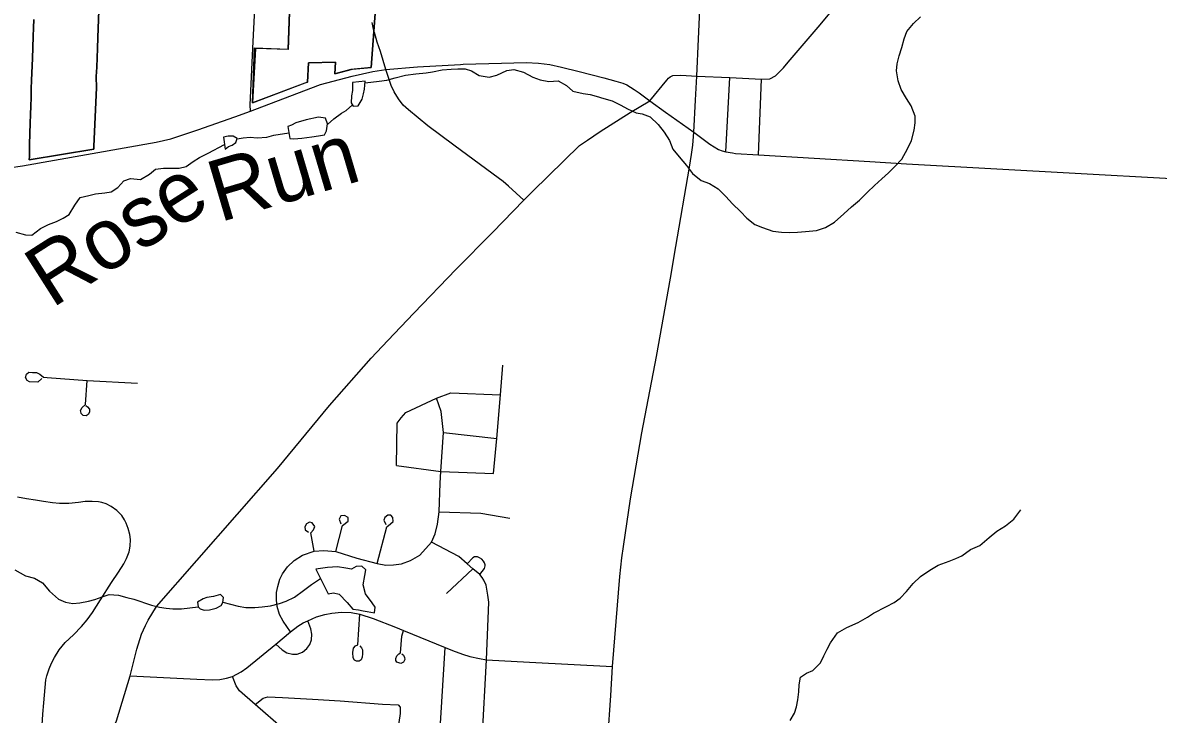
# Model space of a CAD drawing. Extents: x 114843 to 284848, y 317643 to 566895.
# Drawn here: x 254029 to 263304, y 425802 to 431446 of the extents above; entities that cross this region are included whole.
import ezdxf

# ---------------------------------------------------------------- set-up
doc = ezdxf.new("R2010")
doc.units = 0
for name, color, linetype in [('GM_X_City_Street', 7, 'Continuous'), ('GM_X_Corporation', 7, 'Continuous'), ('GM_X_County_Road', 7, 'Continuous'), ('GM_X_Minor_Lake', 7, 'Continuous'), ('GM_X_Minor_River', 7, 'Continuous'), ('GM_X_Minor_River_Text', 7, 'Continuous'), ('GM_X_State_Route', 7, 'Continuous'), ('GM_X_US_Route', 7, 'Continuous')]:
    doc.layers.add(name, color=color, linetype=linetype)

msp = doc.modelspace()

# ---------------------------------------------------------------- linework, layer by layer
at = {"layer": 'GM_X_City_Street'}
for p, q in [((259771.6, 430393.1), (259804, 430998.9)), ((260039, 430366.8), (260062.5, 430984.7)), ((257466.3, 428102.3), (257900.5, 428052.7)), ((257490.2, 426788.2), (257704.2, 426988.4)), ((257430.5, 425549.1), (257479.4, 426346.8)), ((257776.1, 425520.8), (257815.6, 426247.5))]:
    msp.add_line(p, q, dxfattribs=at)
for points in [[(255890.5, 430725.4), (255886.1, 430775.5), (255912.1, 431294), (255956.5, 432196.5)], [(256899.6, 431372.7), (256893.8, 431392.9), (256882.2, 431447.3)], [(256993.5, 431065.7), (256951.8, 431210.7), (256924.5, 431286.4), (256901.1, 431367.6), (256899.6, 431372.7)], [(258120.4, 429998.6), (257997.1, 430112.7), (257953.1, 430149.5), (257872.5, 430211.3), (257549.5, 430447.8), (257337.6, 430603.5), (257178.9, 430736.3), (257137, 430774.7), (257098.9, 430824), (257061.8, 430881.2), (257038.6, 430933.6), (256993.5, 431065.7)], [(257874.3, 427767.1), (257900.5, 428052.7), (257931.4, 428407.9), (257950.7, 428652.2)], [(254184.4, 428543), (254151.6, 428513.3), (254085.4, 428516.4), (254064.1, 428525.7), (254052.1, 428550.3), (254059, 428577.6), (254079, 428593.1), (254109.7, 428592.1), (254140.4, 428591.1), (254167.6, 428577.2), (254197.3, 428552.6), (254229.7, 428550.1)], [(254229.7, 428550.1), (254554.1, 428525.7), (254966.2, 428505)], [(254505.7, 428259.4), (254500.3, 428282), (254514.3, 428307), (254542.5, 428329.6), (254554.1, 428525.7)], [(257119.3, 428221.2), (257158.2, 428263.7), (257408.1, 428382.6), (257524.5, 428426.1), (257931.4, 428407.9)], [(254544.9, 428321.3), (254558, 428312), (254574.7, 428292), (254574.8, 428267.2), (254564.3, 428249.5), (254547.9, 428238.7), (254523.1, 428240.9), (254506.4, 428256.1), (254505.7, 428259.4)], [(256215.2, 426475.2), (256155.4, 426560.9), (256126.7, 426615.8), (256106.1, 426680.2), (256100.3, 426732.7), (256102.6, 426795.9), (256111.6, 426845.7), (256130, 426903.7), (256151.2, 426946.8), (256191.2, 427006.3), (256244.6, 427057.8), (256314.2, 427101.4), (256408.1, 427133), (256487.4, 427138.9), (256585.7, 427130.2), (256756.9, 427075), (256922.6, 427033.2), (256995.4, 427018.9), (257055.9, 427022), (257121.7, 427029.2), (257196.8, 427058), (257271.8, 427101.6), (257366.6, 427207.2), (257398.4, 427273.3), (257417.9, 427354.2), (257429.3, 427453.8), (257438.4, 427687.9), (257444.4, 427784.7), (257466.3, 428102.3), (257445.2, 428273.9), (257408.1, 428382.6)], [(257083, 427832.2), (257086.5, 428178.8), (257119.3, 428221.2)], [(257083, 427832.2), (257444.4, 427784.7), (257874.3, 427767.1)], [(254178.1, 425533.9), (254194, 425803.3), (254199.9, 425894.2), (254217.5, 426082.7), (254226.3, 426115.6), (254244, 426174), (254263.3, 426218.4), (254287.6, 426266.2), (254327.5, 426326.8), (254376.2, 426386.6), (254443.8, 426450.3), (254510.2, 426519.3), (254554.5, 426573), (254598.4, 426632.4), (254664, 426735.2), (254754.7, 426876.9), (254811.2, 426962), (254855, 427029.9), (254877.2, 427074.3), (254897.6, 427128.6), (254907.3, 427173.8), (254908.6, 427228), (254903.3, 427269.7), (254891.2, 427318), (254874.3, 427361.3), (254860.7, 427389.6), (254837.1, 427424.4), (254797.6, 427464.2), (254751.5, 427497.2), (254710.4, 427519.4), (254675.3, 427530.9), (254646.9, 427536.5), (254596.8, 427539.5), (254540.1, 427537.4), (254485.1, 427531.2), (254404.2, 427521.4), (254329.1, 427521.7), (254273.2, 427527.1), (254198.8, 427539.1), (254133.6, 427549.5), (254060.1, 427561.5), (253985, 427572.6)], [(256585.7, 427130.2), (256640.6, 427343.1), (256686.1, 427378.4), (256685.9, 427408), (256657.5, 427425.3), (256627.9, 427422.4), (256613.4, 427394.1), (256627.1, 427356.5)], [(256922.6, 427033.2), (257003.9, 427332.3), (257033.3, 427356.7), (257054.7, 427375.7), (257053.1, 427408), (257035.5, 427426.7), (257011.2, 427427.9), (256987.2, 427407.5), (256979.2, 427386), (256995.6, 427351.1)], [(257429.3, 427453.8), (257769.6, 427442.3), (258007.9, 427401.8)], [(256408.1, 427133), (256381.5, 427283.4), (256404.2, 427307.8), (256413.4, 427334.8), (256393, 427364.2), (256371.5, 427369.4), (256346, 427355.8), (256332.7, 427332.8), (256335.6, 427307.3), (256364, 427288.7)], [(257815.6, 426247.5), (257836.8, 426718), (257827.7, 426773.6), (257812.9, 426855.8), (257795.9, 426895.9), (257780.6, 426917.9), (257762.2, 426942.6), (257704.2, 426988.4), (257658.9, 427028.6), (257590.1, 427089.7), (257366.6, 427207.2)], [(257762.2, 426942.6), (257800.3, 426991.4), (257803.4, 427002.2), (257804.6, 427012.3), (257804.6, 427021.8), (257800.6, 427037.6), (257792.3, 427052.7), (257777.7, 427067.1), (257759.9, 427079.7), (257743.4, 427086.5), (257730.8, 427087), (257718.8, 427086.3), (257705.6, 427077.4), (257658.9, 427028.6)], [(255741.7, 426111.3), (255812.7, 426148.2), (255858.9, 426180.8), (256097.5, 426374.9), (256215.2, 426475.2), (256276.1, 426522.1), (256318.2, 426547.3), (256357.1, 426563.7), (256428.1, 426597.5), (256496.6, 426617.3), (256553.6, 426626.9), (256633, 426634.4), (256710.1, 426631.9), (256783.5, 426618.6), (256891.7, 426583.9), (257073.4, 426512.7), (257137.6, 426484.6), (257479.4, 426346.8), (257540.3, 426321.9), (257621, 426292.3), (257681.2, 426272.7), (257760, 426257.8), (257815.6, 426247.5), (258167.4, 426226.9), (258846.6, 426193.1)], [(256097.5, 426374.9), (256148.4, 426326.8), (256184.8, 426304.2), (256232.7, 426292.4), (256269.6, 426292.5), (256312.6, 426309.2), (256350, 426339.7), (256373.3, 426370.1), (256387.8, 426409.3), (256391.5, 426455.6), (256381.8, 426500), (256357.1, 426563.7)], [(256782.3, 426360.2), (256796.3, 426344.9), (256803.3, 426328), (256804.3, 426294.8), (256800.7, 426267.8), (256793.9, 426246.2), (256777, 426235.3), (256755.4, 426235.1), (256737.6, 426244.3), (256727.5, 426262.7), (256724.8, 426305.9), (256729.2, 426340.6), (256746, 426359.2), (256766.8, 426367.8), (256783.5, 426618.6)], [(257125.9, 426294.1), (257139.1, 426283.4), (257148.4, 426265), (257148.6, 426248.8), (257138.7, 426227.9), (257117.2, 426215.4), (257084.7, 426226.7), (257076.1, 426241.3), (257076, 426258.3), (257083.6, 426278.4), (257099.7, 426294.7), (257115, 426302.5), (257124.1, 426438.3), (257137.6, 426484.6)], [(254906.5, 426114.7), (255451.3, 426089.1), (255577.8, 426081.9), (255639.7, 426086.4), (255692, 426097.6), (255741.7, 426111.3)], [(256359.9, 423567.5), (256378, 423856.4), (256373.1, 424067.9), (256323.2, 424472.1), (256308.3, 424680.2), (256315.5, 424846.5), (256333.1, 424955.7), (256365.8, 425080.2), (256433.5, 425230.1), (256425, 425309.1), (256410.8, 425381.1), (256380.1, 425456.5), (256347.1, 425529.6), (256159.4, 425680.1), (255926.3, 425880.9), (255799.4, 425992.9), (255773, 426034.2), (255741.7, 426111.3)], [(255926.3, 425880.9), (255993.8, 425933.1), (256032.1, 425944.3), (256149.9, 425938.3), (256248.6, 425933.5), (256396.6, 425925), (256622.7, 425912.9), (256968.1, 425885.3), (257094.2, 425879.3), (257112.1, 425860.3), (257111.1, 425808.2), (257072.1, 425532.4)]]:
    msp.add_lwpolyline(points, dxfattribs=at)
at = {"layer": 'GM_X_Corporation'}
for points in [[(256214.1, 431685.8), (256196.4, 431227.5), (255931, 431235.3), (255906.5, 430793.6), (256334.6, 430955), (256354.4, 430961.9), (256362.4, 431118.3), (256583.1, 431123.9), (256578.6, 431029.5), (256721.7, 431066.3), (256874.3, 431080.9), (256962.2, 432261)], [(256962.2, 432261), (256874.3, 431080.9), (256708.7, 431064.3), (256578.6, 431029.5), (256583.1, 431123.9), (256362.4, 431118.3), (256354.9, 430960.9), (255906.5, 430793.6), (255921.4, 431240.7), (256196.4, 431230.1), (256214.1, 431688.4)], [(254120, 431473.4), (254117.4, 431403.5), (254114.9, 431333.6), (254108.2, 431153.9), (254101.6, 430976.2), (254099.1, 430906.2), (254096.5, 430836.3), (254093.9, 430766.4), (254091.3, 430696.4), (254089.6, 430626.5), (254085.5, 430455.3), (254082.9, 430350.4), (254082.5, 430327.3), (254610.5, 430415.1), (254610.1, 430438.2), (254632.2, 430915.7), (254629.6, 431006.3), (254633.1, 431083.8), (254639, 431236.7), (254642.4, 431327), (254653.1, 431619.8)], [(254653.1, 431619.8), (254642.4, 431327), (254639, 431236.7), (254633.1, 431083.8), (254629.6, 431006.3), (254632.2, 430915.7), (254610.1, 430438.2), (254610.5, 430415.1), (254082.5, 430327.3), (254082.9, 430350.4), (254085.5, 430455.3), (254089.6, 430626.5), (254091.3, 430696.4), (254093.9, 430766.4), (254096.5, 430836.3), (254099.1, 430906.2), (254101.6, 430976.2), (254108.2, 431153.9), (254114.9, 431333.6), (254117.4, 431403.5), (254120, 431473.4)]]:
    msp.add_lwpolyline(points, dxfattribs=at)
at = {"layer": 'GM_X_County_Road'}
for points in [[(256381.7, 430911.8), (256460.3, 430941.6), (256718.9, 431010.8), (256887.1, 431049.5), (256993.5, 431065.7), (257253.7, 431086.9), (257605.6, 431106.4), (257626.8, 431107.1)], [(257626.8, 431107.1), (257939.5, 431117.5), (258140, 431122.7), (258240.8, 431115.5), (258334.6, 431105.4), (258428, 431084.9), (258574.5, 431048.4), (258775.9, 430995.9)], [(259509.4, 430553.1), (259522.6, 430814), (259535.5, 431010.1)], [(258775.9, 430995.9), (258874, 430970.4), (258929.9, 430953.9), (258963.7, 430938.3), (259022.2, 430901.4), (259062.7, 430875.1), (259149.6, 430809.2)], [(252844.9, 430109.5), (253130.9, 430147.6), (254026.4, 430277.1), (255117.4, 430471), (255237.2, 430499.2), (255457.8, 430571.2), (255761.7, 430678.5), (255890.5, 430725.4), (256381.7, 430911.8)], [(259149.6, 430809.2), (259279.1, 430715.6), (259509.4, 430553.1), (259641.2, 430454.2), (259712.3, 430412.4), (259741.6, 430400.9), (259771.6, 430393.1)], [(259363.5, 429620.4), (259475.4, 430267.6), (259491.5, 430372.1), (259502.2, 430446.3), (259509.4, 430553.1)], [(259771.6, 430393.1), (259825.6, 430383.3), (259851.4, 430379.6), (260039, 430366.8), (260947, 430312.5)], [(260947, 430312.5), (261246.1, 430294.7), (264788.2, 430097.8), (265878.2, 430036)], [(258807.7, 425601.2), (258832.4, 425954.5), (258846.6, 426193.1), (258906, 426926), (258921.9, 427078.3), (258936, 427170.4), (258992.3, 427561.5), (259086, 428099.3), (259204.2, 428721.3), (259318.8, 429361.5), (259363.5, 429620.4)]]:
    msp.add_lwpolyline(points, dxfattribs=at)
at = {"layer": 'GM_X_Minor_Lake'}
for points in [[(256721.7, 430959.4), (256721.8, 430893.3), (256713.8, 430849.1), (256711.8, 430793), (256727.9, 430765), (256768, 430767.1), (256800, 430823.2), (256812, 430867.3), (256819.9, 430903.4), (256825.9, 430969.5)], [(256825.9, 430969.5), (256721.7, 430959.4)], [(256211.2, 430501.9), (256243.2, 430499.9), (256307.3, 430504), (256391.5, 430516.1), (256445.6, 430522.2), (256493.7, 430532.3), (256509.7, 430564.3), (256517.6, 430620.5), (256501.6, 430666.5), (256445.4, 430674.5), (256343.3, 430654.3), (256259.1, 430628.2), (256223.1, 430610.1), (256193, 430600)], [(256193, 430600), (256211.2, 430501.9)], [(255682.2, 430413), (255708.3, 430435.1), (255740.3, 430447.2), (255768.3, 430469.3), (255780.3, 430501.3), (255746.3, 430519.3), (255706.2, 430519.3), (255668.1, 430511.2)], [(255668.1, 430511.2), (255682.2, 430413)], [(256523.3, 426784.8), (256567.4, 426792.8), (256613.5, 426782.9), (256677.7, 426714.8), (256725.9, 426658.8), (256771.9, 426654.8), (256810, 426646.9), (256842.1, 426640.9), (256902.2, 426628.9), (256906.2, 426677), (256884.1, 426711.1), (256827.9, 426785.2), (256809.8, 426857.3), (256821.8, 426935.5), (256831.8, 426981.6), (256797.7, 427009.6), (256751.6, 427007.5), (256713.5, 426987.4), (256667.4, 426995.4), (256599.3, 427005.3), (256517.1, 426999.2), (256423, 426987.1)], [(256423, 426987.1), (256523.3, 426784.8)], [(255461.4, 426679.2), (255479.4, 426661.2), (255511.5, 426651.3), (255553.6, 426655.3), (255609.7, 426667.4), (255649.7, 426689.5), (255663.7, 426713.6), (255667.7, 426753.7), (255643.6, 426779.7), (255587.6, 426763.6), (255533.5, 426755.5), (255503.4, 426745.4), (255457.3, 426717.3)], [(255457.3, 426717.3), (255461.4, 426679.2)]]:
    msp.add_lwpolyline(points, dxfattribs=at)
at = {"layer": 'GM_X_Minor_River'}
for points in [[(256824.7, 430955.9), (256940.1, 430969.7), (257002.2, 430977.8), (257070.3, 430995.9), (257156.5, 431018), (257240.6, 431030.1), (257324.8, 431038.3), (257374.9, 431046.3), (257455, 431062.5), (257527.1, 431066.6), (257583.2, 431070.6), (257641.3, 431070.7), (257695.5, 431052.7), (257755.6, 431016.7), (257837.8, 431002.8), (257901.9, 431018.9), (257982, 431057.1), (258040.1, 431063.2), (258120.3, 431043.2), (258196.5, 431003.2), (258254.6, 430979.3), (258324.7, 430965.3), (258400.9, 430973.4), (258469.1, 430933.5), (258523.2, 430887.4), (258607.4, 430867.5), (258663.5, 430859.5), (258713.6, 430845.6), (258775.8, 430827.6), (258841.9, 430807.7), (258914.1, 430773.7), (258968.2, 430743.7), (259038.4, 430709.7), (259088.5, 430701.8), (259152.6, 430677.8), (259218.8, 430615.7), (259269, 430553.7), (259311.1, 430485.6), (259339.2, 430415.5), (259391.4, 430351.5), (259451.6, 430281.4), (259499.7, 430215.3), (259569.9, 430159.3), (259638.1, 430135.3), (259710.3, 430091.3), (259772.5, 430027.3), (259826.6, 429967.2), (259890.8, 429905.2), (259943, 429851.2), (260009.1, 429799.1), (260071.3, 429775.2), (260155.5, 429745.2), (260225.6, 429737.3), (260291.7, 429733.4), (260357.9, 429737.5), (260422, 429741.5), (260512.2, 429749.7), (260584.3, 429773.8), (260658.4, 429818), (260736.4, 429886.2), (260798.5, 429944.4), (260864.6, 429998.6), (260928.7, 430062.8), (260984.7, 430117), (261046.8, 430173.2), (261100.8, 430221.3), (261152.9, 430271.5), (261208.9, 430331.7), (261254.9, 430415.9), (261288.9, 430486.1), (261308.9, 430568.3), (261318.8, 430628.4), (261316.8, 430684.5), (261286.6, 430768.6), (261246.5, 430828.7), (261202.3, 430900.8), (261180.2, 430972.9), (261166.1, 431053), (261172.1, 431111.1), (261186, 431175.3), (261208, 431243.4), (261228, 431313.6), (261249.9, 431373.7), (261304, 431439.9), (261362, 431494.1)], [(256517.1, 430616.7), (256569.7, 430662.6), (256633.8, 430708.8), (256669.8, 430728.9), (256721.1, 430776.8)], [(255779.6, 430499.3), (255830.4, 430507.4), (255886.5, 430513.5), (255944.6, 430507.5), (256022.8, 430511.6), (256078.9, 430527.7), (256202.8, 430547.1)], [(254854.9, 430155.5), (254909, 430175.6), (254991.1, 430167.7), (255063.3, 430209.9), (255113.3, 430250), (255179.4, 430260.1), (255307.7, 430260.3), (255363.8, 430272.4), (255421.8, 430312.5), (255471.9, 430346.7), (255544, 430380.8), (255676.7, 430451.5)], [(253971.6, 429735.6), (254051.8, 429715.7), (254101.9, 429711.7), (254174, 429765.9), (254240.1, 429800.1), (254304.2, 429824.2), (254358.2, 429852.3), (254408.3, 429880.4), (254454.3, 429956.6), (254498.3, 430018.8), (254568.5, 430036.9), (254624.6, 430049), (254700.7, 430057.1), (254750.8, 430065.2), (254804.9, 430101.3), (254854.9, 430155.5)], [(260297.7, 425751.4), (260333.7, 425811.6), (260347.7, 425861.7), (260359.7, 425919.8), (260367.6, 425986), (260371.6, 426042.1), (260381.5, 426104.2), (260431.6, 426138.4), (260481.7, 426158.5), (260545.7, 426220.7), (260571.7, 426278.8), (260599.7, 426333), (260625.7, 426385.1), (260683.7, 426467.3), (260759.9, 426509.5), (260852, 426549.7), (260928.1, 426593.9), (260978.2, 426628.1), (261084.3, 426680.3), (261146.4, 426714.4), (261196.5, 426748.6), (261246.5, 426802.7), (261302.6, 426868.9), (261362.6, 426925.1), (261438.7, 426977.3), (261504.8, 427019.5), (261595, 427051.7), (261649, 427073.8), (261699.1, 427095.9), (261769.2, 427146.1), (261845.3, 427178.3), (261921.4, 427244.5), (261985.5, 427296.7), (262055.6, 427340.9), (262123.6, 427393.1), (262181.7, 427469.3)], [(253964.2, 426982), (254050.4, 426932), (254124.6, 426914.1), (254190.7, 426874.1), (254248.9, 426806), (254321.1, 426742), (254379.2, 426718), (254437.4, 426706), (254495.5, 426710.1), (254565.6, 426726.2), (254617.7, 426738.3), (254677.8, 426760.4), (254733.9, 426778.6), (254812, 426774.6), (254878.2, 426754.7), (254936.3, 426740.7), (255080.6, 426692.8), (255146.8, 426674.8), (255200.9, 426666.9), (255255, 426663), (255325.1, 426663.1), (255461.4, 426679.2)], [(255664.1, 426717), (255788, 426683.7), (255850.1, 426673.7), (255924.3, 426673.8), (255984.4, 426677.9), (256052.5, 426686), (256126.7, 426706.1), (256180.7, 426726.2), (256248.8, 426758.4), (256322.9, 426812.6), (256387, 426860.8), (256461.2, 426909.9)]]:
    msp.add_lwpolyline(points, dxfattribs=at)
at = {"layer": 'GM_X_State_Route'}
for points in [[(259554.4, 431433), (259564.4, 431678.4), (259576.5, 432012.2), (259571.3, 432070.4)], [(259535.5, 431010.1), (259549.6, 431315.6), (259554.4, 431433)]]:
    msp.add_lwpolyline(points, dxfattribs=at)
at = {"layer": 'GM_X_US_Route'}
for p, q in [((260280.5, 431123.9), (260524.8, 431411.4)), ((258120.4, 429998.6), (258195.9, 430072.1))]:
    msp.add_line(p, q, dxfattribs=at)
for points in [[(260524.8, 431411.4), (260664.5, 431575.7), (260967.8, 431914.3)], [(259535.5, 431010.1), (259804, 430998.9), (260062.5, 430984.7), (260131.8, 430987.4), (260178.3, 431014), (260242.1, 431078.7), (260280.5, 431123.9)], [(259149.6, 430809.2), (259288.8, 430978.8), (259303.6, 430994.9), (259316.7, 431005.6), (259338, 431016.4), (259403.9, 431017.3), (259535.5, 431010.1)], [(258195.9, 430072.1), (258577.1, 430443.4), (258640.9, 430487.2), (258744.8, 430558.5), (258991.1, 430714.1), (259149.6, 430809.2)], [(253655.9, 423792), (253738.7, 423978.6), (253806.5, 424144.7), (253985.5, 424447.6), (254283.3, 424905.1), (254432.3, 425121.9), (254668, 425500.9), (254750, 425654.8), (254794.7, 425749.2), (254906.5, 426114.7), (254960, 426333), (254999.5, 426457), (255031.2, 426527.2), (255053.8, 426570.4), (255120.2, 426681.1), (256110, 427807.3), (256535.6, 428322.3), (256875.5, 428708.2), (257011.5, 428852.2), (257224.3, 429075.3), (257567.9, 429435.4), (257864.6, 429735.4), (258120.4, 429998.6)]]:
    msp.add_lwpolyline(points, dxfattribs=at)

# ---------------------------------------------------------------- texts
at = {"layer": 'GM_X_Minor_River_Text'}
for s, height, rotation, p in [('Run', 499.98, 16.47652, (255635.7, 429815.7)), ('Rose', 500, 32.47427, (254265.8, 429111.1))]:
    msp.add_text(s, height=height, rotation=rotation, dxfattribs=at).set_placement(p)

doc.saveas('drawing.dxf')
